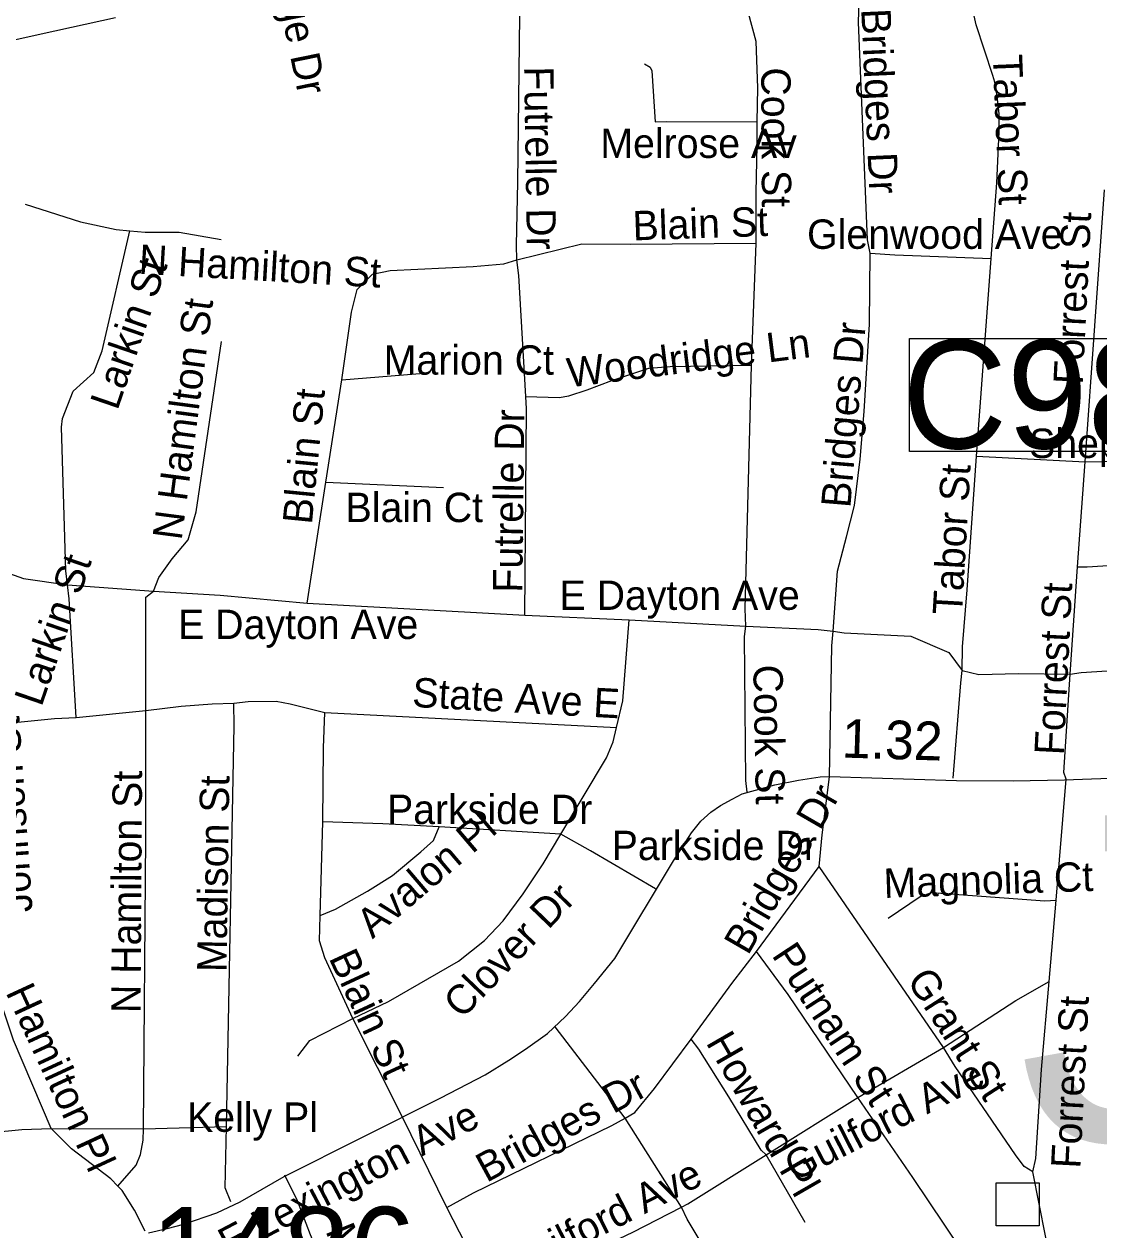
# Model space of a CAD drawing. Extents: x 1662474 to 1856135, y 779280 to 917889.
# Drawn here: x 1699415 to 1702891, y 810613 to 814512 of the extents above; entities that cross this region are included whole.
import ezdxf

# ---------------------------------------------------------------- set-up
doc = ezdxf.new("R2010")
doc.units = 0
for name, color, linetype in [('Cogo Default Point CELL', 7, 'Continuous'), ('Exist Road Non-System Structure Non-Sys Other Attributed CELL', 7, 'Continuous'), ('Exist Road Non-System Structure Non-Sys Other Number Label', 7, 'Continuous'), ('Exist Road Non-System Type 51', 7, 'Continuous'), ('Exist Road Non-System Type 51 Label', 7, 'Continuous'), ('Exist Road Primary NC UnDivided 4 Lane Attributed', 7, 'Continuous'), ('Exist Road Secondary Type 51 Attributed', 7, 'Continuous'), ('Exist Road Secondary Type 51 Label', 7, 'Continuous'), ('Exist Vertical Profile Horizontal Axis Label Major', 7, 'Continuous'), ('Prop DGN Element Guardrail', 7, 'Continuous')]:
    doc.layers.add(name, color=color, linetype=linetype)

msp = doc.modelspace()

# ---------------------------------------------------------------- linework, layer by layer
at = {"layer": 'Exist Road Non-System Structure Non-Sys Other Attributed CELL'}
msp.add_lwpolyline([(1702558.8, 810764.7), (1702697.7, 810764.7), (1702697.7, 810625.7), (1702558.8, 810625.7)], close=True, dxfattribs=at)
at = {"layer": 'Exist Road Non-System Type 51'}
for p, q in [((1702846.6, 813097.1), (1702908.9, 813976.6)), ((1701767.4, 813409.2), (1701782.6, 813803.6)), ((1702495.4, 813115.2), (1702542.4, 813754.9)), ((1700390.8, 813030.9), (1700443, 813362.2)), ((1700443, 813362.2), (1700721.5, 813384.8)), ((1702495.4, 813115.2), (1702846.6, 813097.1)), ((1702821.4, 812757.7), (1702846.6, 813097.1)), ((1700330.6, 812639.9), (1700390.8, 813030.9)), ((1700390.8, 813030.9), (1700770.9, 813013.6)), ((1702798.1, 812410.2), (1702821.4, 812757.7)), ((1699555.1, 812698.9), (1699833.4, 812679)), ((1700330.6, 812639.9), (1701034.6, 812601)), ((1701034.6, 812601), (1701372.1, 812585.5)), ((1701372.1, 812585.5), (1701749, 812564.9)), ((1699583.1, 812269.8), (1699808.4, 812292.6)), ((1700388.1, 812285.9), (1701330.9, 812237.8)), ((1702752.6, 811679.2), (1702784.4, 812070.1)), ((1700372.9, 811629.4), (1700381.6, 811932.5)), ((1701150.9, 811892.7), (1700756.9, 811916)), ((1701783.4, 811513.7), (1701986.6, 811788.4)), ((1702388.6, 811202.9), (1701986.6, 811788.4)), ((1702729.4, 811416), (1702752.6, 811679.2)), ((1700637.2, 810979.2), (1700478.6, 811296.6)), ((1701358.8, 810973.8), (1701132.2, 811269.9)), ((1702111.5, 811041.5), (1702388.6, 811202.9)), ((1701814.6, 810855.7), (1702111.5, 811041.5)), ((1700782.6, 810685.6), (1700637.2, 810979.2)), ((1701540.9, 810686.6), (1701358.8, 810973.8)), ((1699502.9, 810940.7), (1699800.8, 810939.4)), ((1699800.8, 810939.4), (1700069.5, 810947.2)), ((1701941.1, 810636.5), (1701814.6, 810855.7)), ((1700932.2, 810391.4), (1700782.6, 810685.6))]:
    msp.add_line(p, q, dxfattribs=at)
for points in [[(1702151.4, 813771.9), (1702142.6, 813815.2), (1702113.6, 814518.4), (1702115.4, 814585.8), (1702121.1, 814641.2), (1702150.6, 814781.2), (1702150.9, 814831.2), (1702144.6, 814875.5)], [(1702542.4, 813754.9), (1702560.6, 813999.4), (1702568.6, 814164), (1702568.1, 814222), (1702562.1, 814279.2), (1702553.8, 814324.6), (1702548.2, 814346.7), (1702493.4, 814509.9), (1702487.4, 814539.4), (1702486.2, 814576.1), (1702495.1, 814627), (1702524.1, 814698.9), (1702564.8, 814728.5)], [(1701785.8, 814196.2), (1701787.6, 814306.5), (1701782.6, 814456.6), (1701758.1, 814548), (1701721.1, 814640.1)], [(1701008.9, 813750.4), (1701007, 813797.4), (1701012.2, 814001.5), (1701018.6, 814538.8)], [(1701421.8, 814384.4), (1701439.1, 814373.4), (1701445.4, 814361.9), (1701455.6, 814196), (1701492.1, 814197.6), (1701785.8, 814196.2)], [(1701782.6, 813803.6), (1701782.4, 813968.2), (1701785.8, 814120.2), (1701785.8, 814196.2)], [(1699418.6, 813929.9), (1699597.4, 813873.2), (1699713.1, 813848.2), (1699756.9, 813844.4)], [(1699555.1, 812698.9), (1699550.4, 812744.9), (1699536.1, 813209.2), (1699539.4, 813237.5), (1699573.8, 813324.9), (1699640.6, 813385.5), (1699667.6, 813455.9), (1699756.9, 813844.4)], [(1699756.9, 813844.4), (1699806.9, 813839.1), (1699916.2, 813839.1), (1700052.5, 813815.4)], [(1701008.9, 813750.4), (1701218.6, 813802.1), (1701375.5, 813800.5), (1701782.6, 813803.6)], [(1700443, 813362.2), (1700473.8, 813581.1), (1700492.1, 813654.5), (1700541.9, 813703.6), (1700599.1, 813715.9), (1700867.1, 813729.1), (1700966.4, 813737.2), (1701008.9, 813750.4)], [(1701037.2, 813308.6), (1701014.9, 813699.9), (1701008.9, 813750.4)], [(1702030.9, 812549.1), (1702044.9, 812743.2), (1702074.5, 812853.8), (1702100.4, 812955.9), (1702118.4, 813105.5), (1702131.1, 813259.2), (1702149.2, 813541.9), (1702151.4, 813771.9)], [(1702151.4, 813771.9), (1702230.4, 813766.4), (1702542.4, 813754.9)], [(1699833.4, 812679), (1699850.6, 812723.1), (1699894.4, 812783.7), (1699945.9, 812844.9), (1699971.1, 812935.7), (1700053.8, 813485.8)], [(1701037.2, 813308.6), (1701145.1, 813305.2), (1701176.1, 813309.9), (1701236.1, 813329.4), (1701315.4, 813360.1), (1701435.6, 813399.4), (1701503.9, 813405.5), (1701767.4, 813409.2)], [(1701749, 812564.9), (1701746.9, 812621.2), (1701767.4, 813409.2)], [(1701034.6, 812601), (1701039.6, 813267.9), (1701037.2, 813308.6)], [(1702846.6, 813097.1), (1702907.5, 813098.4), (1702977.1, 813101.5), (1703018.9, 813107.9), (1703066.1, 813127.5), (1703093.1, 813173.4)], [(1702449, 812422.2), (1702450.1, 812498.9), (1702465.2, 812682.9), (1702495.4, 813115.2)], [(1702821.4, 812757.7), (1702852.6, 812757.7), (1703255.6, 812783.4), (1703694.9, 812816.5)], [(1699209.1, 812797.1), (1699218.1, 812794.4), (1699264.9, 812764.9), (1699353.2, 812740.9), (1699413.6, 812719.9), (1699555.1, 812698.9)], [(1699583.1, 812269.8), (1699561.4, 812654), (1699555.1, 812698.9)], [(1699808.4, 812292.6), (1699808.4, 812658.8), (1699833.4, 812679)], [(1699833.4, 812679), (1700049.4, 812666.1), (1700330.6, 812639.9)], [(1701330.9, 812237.8), (1701351.1, 812324.1), (1701372.1, 812585.5)], [(1701753.2, 812028.9), (1701749.2, 812065.9), (1701744.2, 812532), (1701749, 812564.9)], [(1701749, 812564.9), (1701982.6, 812555.1), (1702030.9, 812549.1)], [(1702019.6, 812078.2), (1702027.5, 812502.1), (1702030.9, 812549.1)], [(1702030.9, 812549.1), (1702067.4, 812543.5), (1702282.9, 812533), (1702405.6, 812480), (1702449, 812422.2)], [(1702798.1, 812410.2), (1702833.2, 812415.4), (1703670, 812469.2)], [(1702419.6, 812074), (1702444, 812382.7), (1702449, 812422.2)], [(1702449, 812422.2), (1702502.2, 812408.9), (1702630.4, 812412.1), (1702798.1, 812410.2)], [(1702784.4, 812070.1), (1702776.9, 812092.4), (1702798.1, 812410.2)], [(1699808.4, 812292.6), (1699923.6, 812306.2), (1700023.4, 812314.4), (1700092.9, 812316.8)], [(1700069.5, 810947.2), (1700094.8, 812243), (1700092.9, 812316.8)], [(1700092.9, 812316.8), (1700139.4, 812322.2), (1700229.9, 812322.6), (1700275, 812314.4), (1700388.1, 812285.9)], [(1699254.6, 812240.9), (1699513.4, 812266.4), (1699583.1, 812269.8)], [(1699800.8, 810939.4), (1699808.4, 811881.9), (1699808.4, 812292.6)], [(1700381.6, 811932.5), (1700382.9, 812171.7), (1700388.1, 812285.9)], [(1701150.9, 811892.7), (1701297.9, 812139.6), (1701320.4, 812191.9), (1701330.9, 812237.8)], [(1701986.6, 811788.4), (1701995.5, 811890.9), (1702019.6, 812078.2)], [(1700372.9, 811629.4), (1700422, 811650.4), (1700525.9, 811708.7), (1700606, 811759), (1700698.1, 811835.4), (1700738.9, 811872.7), (1700756.9, 811916)], [(1700756.9, 811916), (1700574.8, 811925.7), (1700381.6, 811932.5)], [(1700478.6, 811296.6), (1700593.4, 811351.7), (1700819.9, 811482.4), (1700903.9, 811549.4), (1700963.8, 811612.6), (1701028.9, 811699.5), (1701094.1, 811796.6), (1701150.9, 811892.7)], [(1701457.1, 811716.2), (1701247.1, 811839.1), (1701150.9, 811892.7)], [(1702209.4, 811621.2), (1702313.1, 811690.9), (1702350.4, 811703.9), (1702715.9, 811677.7), (1702752.6, 811679.2)], [(1700478.6, 811296.6), (1700387.6, 811492.7), (1700370, 811547.8), (1700372.9, 811629.4)], [(1701572.1, 811229.7), (1701703.9, 811409.7), (1701783.4, 811513.7)], [(1702111.5, 811041.5), (1701885.8, 811374), (1701783.4, 811513.7)], [(1699502.9, 810940.7), (1699381.4, 811227), (1699350.1, 811320.8), (1699317.4, 811408.7)], [(1702388.6, 811202.9), (1702621.6, 811354.6), (1702729.4, 811416)], [(1702677.1, 810800.5), (1702687.1, 810844.1), (1702704.6, 811131.5), (1702729.4, 811416)], [(1700300.5, 811174.5), (1700339.1, 811225.4), (1700478.6, 811296.6)], [(1701358.8, 810973.8), (1701390.2, 810992.4), (1701453.8, 811070.4), (1701572.1, 811229.7)], [(1701814.6, 810855.7), (1701798.1, 810870.6), (1701693.9, 811042.8), (1701596.5, 811197.1), (1701572.1, 811229.7)], [(1702677.1, 810800.5), (1702649.5, 810818.1), (1702621.1, 810855.4), (1702425.6, 811141.8), (1702388.6, 811202.9)], [(1702623.5, 810293.8), (1702599.4, 810319.7), (1702288.9, 810782.9), (1702111.5, 811041.5)], [(1700782.6, 810685.6), (1700868.8, 810732.9), (1701315.4, 810950.2), (1701358.8, 810973.8)], [(1699308.6, 810928.4), (1699408.1, 810937.5), (1699502.9, 810940.7)], [(1699718.6, 810754.6), (1699695.8, 810778.5), (1699568.8, 810875.4), (1699502.9, 810940.7)], [(1699718.6, 810754.6), (1699777.1, 810822.6), (1699791.4, 810856.4), (1699800.5, 810903.4), (1699800.8, 810939.4)], [(1700083.9, 810704.2), (1700064.9, 810748.9), (1700069.5, 810947.2)], [(1701540.9, 810686.6), (1701560.9, 810696.9), (1701814.6, 810855.7)], [(1700407.9, 810439.4), (1700341.6, 810597.1), (1700299.4, 810706.6), (1700258, 810789.5)], [(1702743.8, 810354.6), (1702738.2, 810489.8), (1702677.1, 810800.5)], [(1699806.5, 810609.2), (1699772.4, 810676.9), (1699731.8, 810740.9), (1699718.6, 810754.6)], [(1700932.2, 810391.4), (1701383.6, 810605.8), (1701540.9, 810686.6)], [(1701689.4, 810237.6), (1701692.6, 810261.2), (1701688.9, 810344.4), (1701675, 810409.8), (1701661.6, 810454.9), (1701620.9, 810545.7), (1701559.2, 810648), (1701540.9, 810686.6)]]:
    msp.add_lwpolyline(points, dxfattribs=at)
at = {"layer": 'Exist Road Primary NC UnDivided 4 Lane Attributed'}
msp.add_lwpolyline([(1697339.7, 814159.3), (1697632.5, 814161.5), (1697881.1, 814177.9), (1698088.7, 814199.8), (1698296.2, 814235.3), (1698507.8, 814270.8), (1698712.7, 814317.6), (1699285.7, 814440.4), (1699470, 814481.4), (1699711.1, 814533.6)], dxfattribs=at)
at = {"layer": 'Exist Road Secondary Type 51 Attributed'}
msp.add_lwpolyline([(1699816.9, 810604), (1699878.3, 810617.6), (1699931.7, 810631.5), (1700038.1, 810668.4), (1700113.4, 810704.1), (1700256.6, 810785.9), (1700762.5, 811040.5), (1700905.8, 811114.4), (1700982.8, 811162.2), (1701036.7, 811197.6), (1701107.6, 811248.4), (1701166, 811302.7), (1701211.6, 811351.7), (1701259.7, 811410.1), (1701325.7, 811491), (1701515.3, 811806.7), (1701573.5, 811896.9), (1701603.4, 811935.3), (1701635.9, 811963.5), (1701667.4, 811985.7), (1701704.5, 812005.7), (1701736.9, 812023.2), (1701842.3, 812052.1), (1701919.2, 812067.5), (1701989.7, 812077.7), (1702019.1, 812079.4), (1702429.8, 812066.6), (1702613, 812065.3), (1702779.6, 812068.7), (1703160.1, 812082.8)], dxfattribs=at)
at = {"layer": 'Exist Vertical Profile Horizontal Axis Label Major'}
msp.add_lwpolyline([(1702277.8, 813495.4), (1703560.6, 813495.4), (1703560.6, 813130.4), (1702277.8, 813130.4)], close=True, dxfattribs=at)

# ---------------------------------------------------------------- texts
at = {"layer": 'Cogo Default Point CELL'}
msp.add_text('1486', height=288, dxfattribs=at).set_placement((1699825.5, 810399.4))
at = {"layer": 'Exist Road Non-System Structure Non-Sys Other Number Label'}
msp.add_text('J418', height=1049.86, dxfattribs=at).set_placement((1702628.2, 810903.5))
at = {"layer": 'Exist Road Non-System Type 51 Label'}
for s, rotation, p in [('Chester Ridge Dr', 281.5464, (1700105.5, 815240)), ('Bridges Dr', 272.5336, (1702122, 814561.3)), ('Tabor St', 272.3501, (1702547.4, 814413)), ('Futrelle Dr', 270.8794, (1701032, 814375.1)), ('Cook St', 270.3116, (1701798.6, 814372.3)), ('Blain St', 1.9278, (1701384.3, 813812.8)), ('Forrest St', 87.1363, (1702838.1, 813345.1)), ('N Hamilton St', 356.7033, (1699784.3, 813705.4)), ('Larkin St', 70.9994, (1699716.7, 813260.4)), ('N Hamilton St', 82.4839, (1699924.3, 812841.2)), ('Bridges Dr', 85.2144, (1702086.8, 812946)), ('Woodridge Ln', 7.1491, (1701177, 813337.2)), ('Blain St', 84.431, (1700345.6, 812892.4)), ('Futrelle Dr', 89.2963, (1701025.9, 812673.4)), ('Tabor St', 86.6897, (1702447.7, 812600)), ('Larkin St', 70.9994, (1699471.3, 812302.1)), ('Forrest St', 87.1363, (1702776.7, 812146.8)), ('Cook St', 271.1061, (1701772.9, 812440.2)), ('State Ave E', 356.8104, (1700668.7, 812304.6)), ('Johnson St', 93.9337, (1699442.8, 811642.3)), ('N Hamilton St', 89.6558, (1699791.8, 811314)), ('Madison St', 89.1203, (1700069.5, 811446.3)), ('Bridges Dr', 60.0006, (1701755.9, 811498.1)), ('Avalon Pl', 40.419, (1700541.6, 811552.2)), ('Magnolia Ct', 1.9395, (1702196, 811686.3)), ('Clover Dr', 46.107, (1700831.2, 811292.2)), ('Blain St', 294.8677, (1700399.1, 811492.6)), ('Putnam St', 303.3806, (1701830.6, 811501.2)), ('Grant St', 302.8135, (1702267.2, 811420.5)), ('Hamilton Pl', 294.8153, (1699354.2, 811381.7)), ('Forrest St', 87.1363, (1702830.4, 810810.1)), ('Howard Pl', 299.9402, (1701618.2, 811219)), ('Guilford Ave', 26.9947, (1701906.7, 810768.2)), ('Bridges Dr', 28.53, (1700910.5, 810764.4)), ('Guilford Ave', 26.9947, (1700993.2, 810445.5)), ('Madison St', 292.0088, (1700388.7, 810610.2))]:
    msp.add_text(s, height=95, rotation=rotation, dxfattribs=at).set_placement(p)
for s, p in [('Melrose Av', (1701278.5, 814079.7)), ('Glenwood Ave', (1701947, 813785.7)), ('Marion Ct', (1700577.9, 813378.7)), ('Shepard Pl', (1702664.7, 813109.3)), ('Blain Ct', (1700454.6, 812902)), ('E Dayton Ave', (1701146.5, 812618.1)), ('E Dayton Ave', (1699913, 812523.9)), ('Parkside Dr', (1700588.7, 811925.5)), ('Parkside Dr', (1701315.2, 811808.8)), ('Kelly Pl', (1699942, 810930.1))]:
    msp.add_text(s, height=95, dxfattribs=at).set_placement(p)
at = {"layer": 'Exist Road Secondary Type 51 Label'}
msp.add_text('E Lexington Ave', height=95, rotation=27.6463, dxfattribs=at).set_placement((1700076, 810522.4))
at = {"layer": 'Exist Vertical Profile Horizontal Axis Label Major'}
msp.add_text('C980', height=350, dxfattribs=at).set_placement((1702255.6, 813140.2))
at = {"layer": 'Prop DGN Element Guardrail'}
msp.add_text('1.32', height=125, rotation=358.2175, dxfattribs=at).set_placement((1702058.2, 812140.7))

doc.saveas('drawing.dxf')
